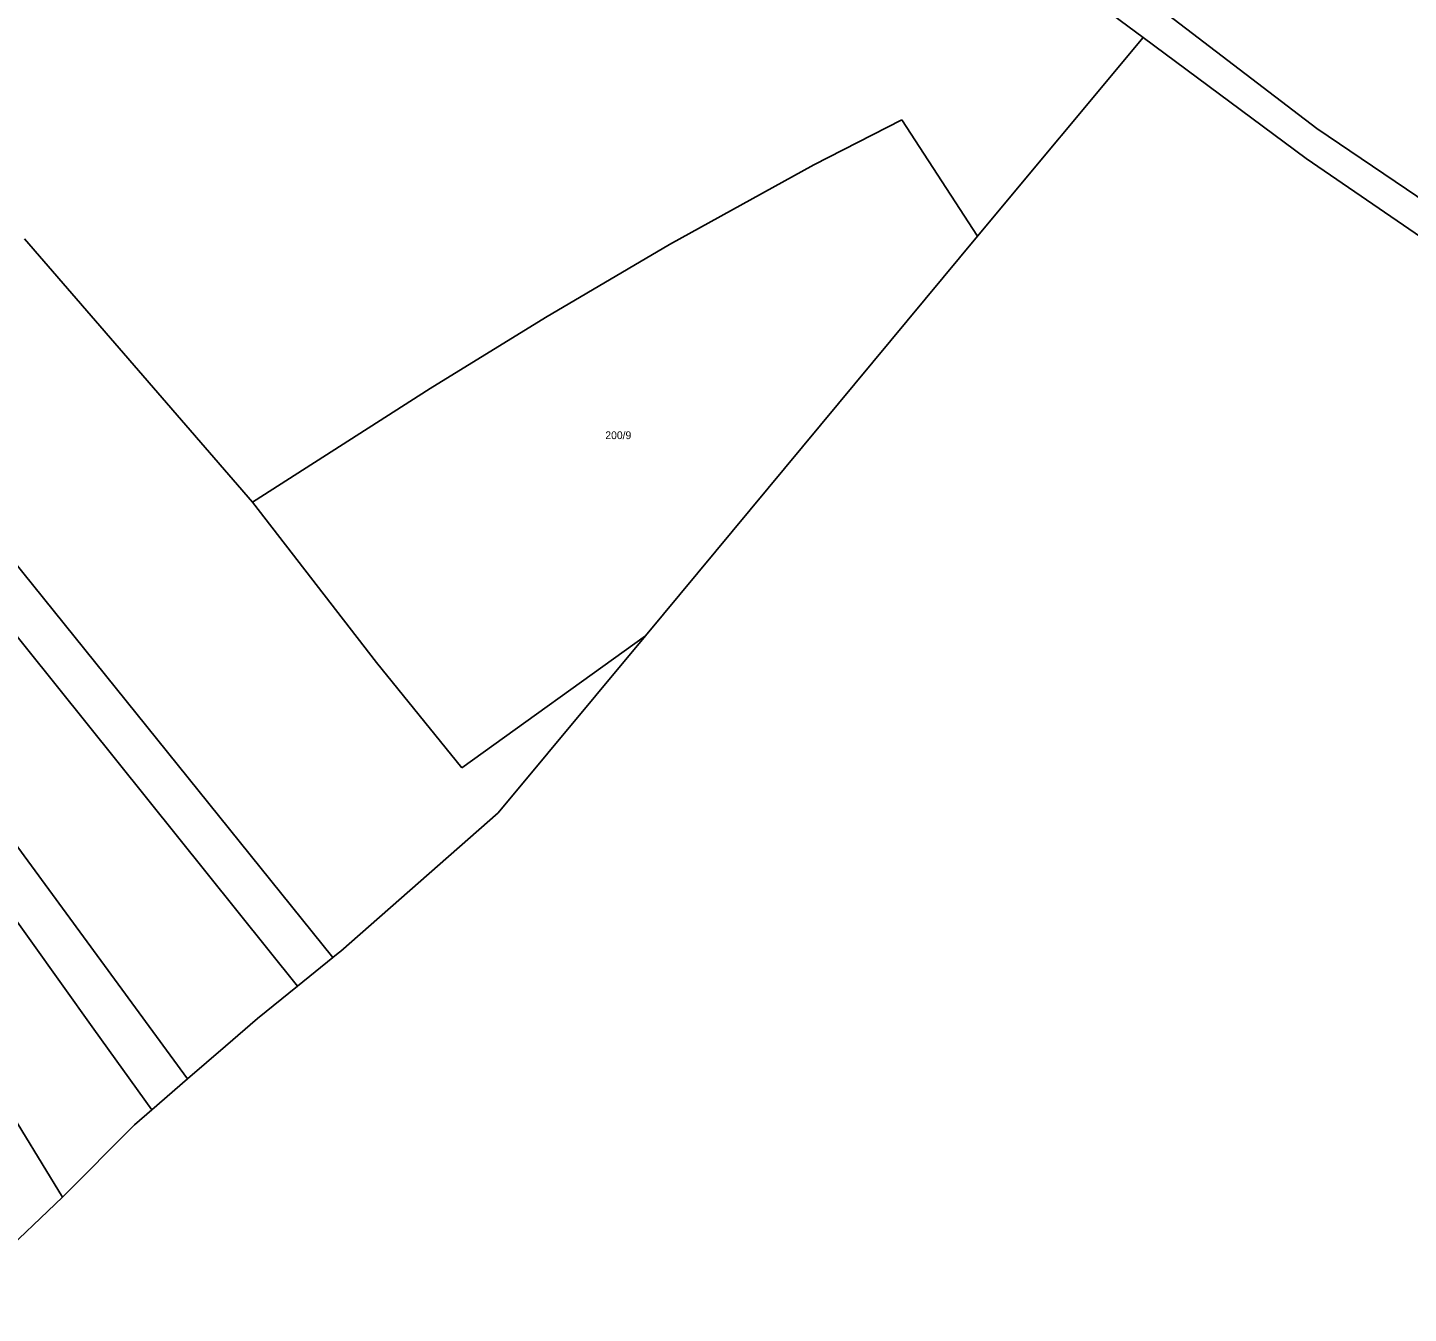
# Model space of a CAD drawing. Extents: x -779723 to -777378, y -1011169 to -1009297.
# Drawn here: x -778959.2 to -778656.8, y -1011038.3 to -1010756.7 of the extents above; entities that cross this region are included whole.
import ezdxf

# ---------------------------------------------------------------- set-up
doc = ezdxf.new("R2010")
doc.units = 0
doc.layers.add('KN_HRANICE', color=7, linetype='Continuous')
doc.layers.add('KN_PARCELY', color=7, linetype='Continuous')

msp = doc.modelspace()

# ---------------------------------------------------------------- linework, layer by layer
at = {"layer": 'KN_HRANICE'}
for p, q in [((-778719.6, -1010746.13), (-778676.79, -1010778.85)), ((-778729.33, -1010748.14), (-778714.89, -1010758.88)), ((-778751.14, -1010802.45), (-778714.89, -1010758.88)), ((-778679.13, -1010785.37), (-778714.89, -1010758.88)), ((-778767.72, -1010776.97), (-778786.97, -1010786.76)), ((-778751.14, -1010802.45), (-778767.72, -1010776.97)), ((-778676.79, -1010778.85), (-778624.16, -1010814.46)), ((-778786.97, -1010786.76), (-778818.59, -1010804.27)), ((-778631.26, -1010818.25), (-778679.13, -1010785.37)), ((-778823.91, -1010889.93), (-778751.14, -1010802.45)), ((-778959.93, -1010803), (-778909.95, -1010860.69)), ((-778818.59, -1010804.27), (-778845.77, -1010820.21)), ((-778845.77, -1010820.21), (-778871.06, -1010835.79)), ((-778871.06, -1010835.79), (-778909.95, -1010860.69)), ((-778900.11, -1010966.64), (-778998.61, -1010843.93)), ((-778909.95, -1010860.69), (-778882.79, -1010895.75)), ((-778964.83, -1010870.44), (-778892.41, -1010960.42)), ((-778864.11, -1010918.86), (-778823.91, -1010889.93)), ((-778856.16, -1010928.69), (-778823.91, -1010889.93)), ((-778882.79, -1010895.75), (-778864.11, -1010918.86)), ((-778973.49, -1010919.73), (-778924.2, -1010986.99)), ((-778944.73, -1010976.05), (-778980.97, -1010925.46)), ((-778856.16, -1010928.69), (-778890.63, -1010958.98)), ((-778891.19, -1010959.43), (-778892.41, -1010960.42)), ((-778890.63, -1010958.98), (-778891.19, -1010959.43)), ((-778892.41, -1010960.42), (-778900.11, -1010966.64)), ((-778900.11, -1010966.64), (-778908.89, -1010973.74)), ((-778908.89, -1010973.74), (-778915.9, -1010979.8)), ((-778932.03, -1010993.77), (-778944.73, -1010976.05)), ((-778915.9, -1010979.8), (-778924.2, -1010986.99)), ((-778924.2, -1010986.99), (-778932.03, -1010993.77)), ((-778951.63, -1011012.88), (-778964.98, -1010991)), ((-778932.03, -1010993.77), (-778935.84, -1010997.06)), ((-778935.84, -1010997.06), (-778951.63, -1011012.88)), ((-778951.63, -1011012.88), (-778978.29, -1011038.33))]:
    msp.add_line(p, q, dxfattribs=at)

# ---------------------------------------------------------------- texts
at = {"layer": 'KN_PARCELY'}
msp.add_text('200/9', height=1.7, dxfattribs=at).set_placement((-778832.68, -1010846.86))

doc.saveas('drawing.dxf')
